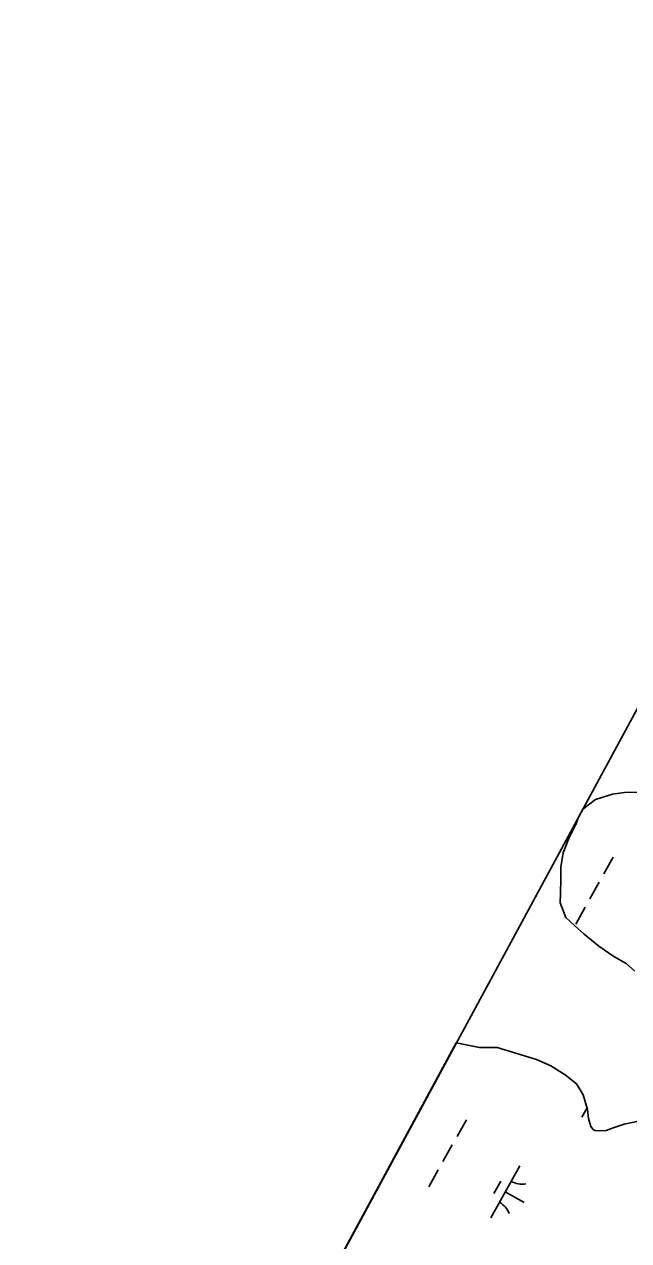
# Model space of a CAD drawing. Extents: x 3923531 to 3943530, y 207391 to 229799.
# Drawn here: x 3931903 to 3932407, y 222954 to 223969 of the extents above; entities that cross this region are included whole.
import ezdxf

# ---------------------------------------------------------------- set-up
doc = ezdxf.new("R2010")
doc.units = 0
for name, color, linetype in [('V-GRID-FRAM', 7, 'Continuous'), ('V-TOPO-SHOR', 7, 'Continuous'), ('V-WETL-SWMP', 7, 'Continuous')]:
    doc.layers.add(name, color=color, linetype=linetype)

msp = doc.modelspace()

# ---------------------------------------------------------------- linework, layer by layer
at = {"layer": 'V-GRID-FRAM'}
msp.add_lwpolyline([(3941569.4, 222286.8), (3934196.5, 209089.1), (3926890.1, 213186.2), (3934009.8, 226348.1), (3941569.4, 222286.8)], dxfattribs=at)
at = {"layer": 'V-TOPO-SHOR'}
for points in [[(3932368.7, 223314.2), (3932379.2, 223322.1), (3932393.4, 223326.5), (3932403.3, 223328.1), (3932414.5, 223328.2)], [(3932412.1, 223179), (3932404.9, 223185.3), (3932394.6, 223191.2), (3932381.9, 223199.9), (3932369.9, 223209.8), (3932361.6, 223216.9), (3932354.4, 223223.7), (3932349.7, 223235.9)], [(3932297.1, 223115.3), (3932330.1, 223105.1), (3932342, 223100), (3932353.9, 223092.4), (3932363.4, 223084.9), (3932369, 223075.8), (3932372.6, 223063.5), (3932373.4, 223056), (3932375.4, 223049.3), (3932377.4, 223046.9), (3932378.6, 223046.1), (3932382.2, 223045.7), (3932388.2, 223046.1), (3932394.9, 223048.5), (3932403.2, 223051.3), (3932415.1, 223053.7)]]:
    msp.add_lwpolyline(points, dxfattribs=at)
at = {"layer": 'V-WETL-SWMP'}
for p, q in [((3932379.2, 223322.1), (3932393.4, 223326.5)), ((3932393.4, 223326.5), (3932403.3, 223328.1)), ((3932403.3, 223328.1), (3932414.5, 223328.2)), ((3932364.7, 223306.8), (3932368.7, 223314.2)), ((3932368.7, 223314.2), (3932379.2, 223322.1)), ((3932363.4, 223302.7), (3932364.7, 223306.8)), ((3932356.7, 223289.2), (3932363.4, 223302.7)), ((3932352.4, 223277.8), (3932356.7, 223289.2)), ((3932350.4, 223265.9), (3932352.4, 223277.8)), ((3932393.9, 223274.1), (3932386.1, 223260.1)), ((3932350.4, 223255.7), (3932350.4, 223265.9)), ((3932350.1, 223243.8), (3932350.4, 223255.7)), ((3932382.2, 223253.1), (3932374.4, 223239.2)), ((3932349.7, 223235.9), (3932350.1, 223243.8)), ((3932354.4, 223223.7), (3932349.7, 223235.9)), ((3932361.6, 223216.9), (3932354.4, 223223.7)), ((3932370.5, 223232.2), (3932362.7, 223218.2)), ((3932369.9, 223209.8), (3932361.6, 223216.9)), ((3932381.9, 223199.9), (3932369.9, 223209.8)), ((3932394.6, 223191.2), (3932381.9, 223199.9)), ((3932404.9, 223185.3), (3932394.6, 223191.2)), ((3932412.1, 223179), (3932404.9, 223185.3)), ((3931964.2, 222566.5), (3932263.1, 223119.1)), ((3932263.1, 223119.1), (3932264.3, 223118.8)), ((3932264.3, 223118.8), (3932282.5, 223115.3)), ((3932282.5, 223115.3), (3932297.1, 223115.3)), ((3932297.1, 223115.3), (3932330.1, 223105.1)), ((3932330.1, 223105.1), (3932342, 223100)), ((3932342, 223100), (3932353.9, 223092.4)), ((3932353.9, 223092.4), (3932363.4, 223084.9)), ((3932363.4, 223084.9), (3932369, 223075.8)), ((3932369, 223075.8), (3932372.6, 223063.5)), ((3932372.2, 223064.9), (3932367.9, 223057.2)), ((3932372.6, 223063.5), (3932373.4, 223056)), ((3932271.5, 223055), (3932263.7, 223041)), ((3932373.4, 223056), (3932375.4, 223049.3)), ((3932394.9, 223048.5), (3932403.2, 223051.3)), ((3932403.2, 223051.3), (3932415.1, 223053.7)), ((3932375.4, 223049.3), (3932377.4, 223046.9)), ((3932377.4, 223046.9), (3932378.6, 223046.1)), ((3932378.6, 223046.1), (3932382.2, 223045.7)), ((3932382.2, 223045.7), (3932388.2, 223046.1)), ((3932388.2, 223046.1), (3932394.9, 223048.5)), ((3932259.8, 223034), (3932252, 223020.1)), ((3932248.1, 223013.1), (3932240.3, 222999.1)), ((3932316.2, 223016.6), (3932291.8, 222973)), ((3932300.2, 223003.8), (3932294.3, 222993.3)), ((3932304, 222994.8), (3932319.7, 222986))]:
    msp.add_line(p, q, dxfattribs=at)
for centre, start, end in [((3932317.7, 223018.8), 240.0381, 281.5817), ((3932290.7, 222970.6), 20.0381, 61.5817)]:
    msp.add_arc(centre, 17.6, start, end, dxfattribs=at)

doc.saveas('drawing.dxf')
